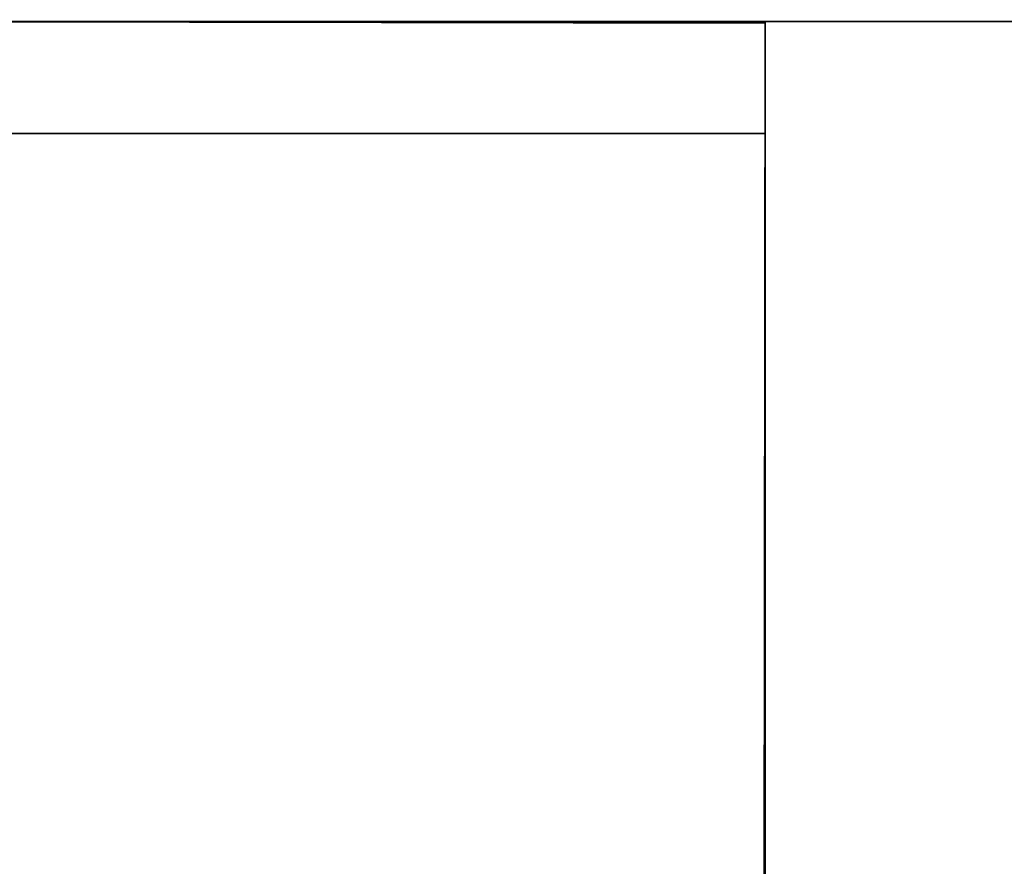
# Model space of a CAD drawing. Extents: x 413.3 to 457.5, y 5047.8 to 5050.
# Tile 658 of 770: x 451.4056 to 451.4889, y 5049.9535 to 5050.0252. Entities that reach past the tile are written whole.
import ezdxf

# ---------------------------------------------------------------- set-up
doc = ezdxf.new("R2010")
doc.units = 0
doc.header["$LTSCALE"] = 150
doc.header["$MEASUREMENT"] = 0
doc.layers.add('3DFACE_SHAPE', color=7, linetype='CONTINUOUS')

msp = doc.modelspace()

# ---------------------------------------------------------------- linework, layer by layer
at = {"layer": '3DFACE_SHAPE', "color": 13}
for points, invisible_edges in [([(451.468689, 5050.024866), (451.26869, 5050.025153), (451.26554, 5047.825153)], 12), ([(451.26554, 5047.825153, -0.2), (451.26869, 5050.025153, -0.2), (451.465539, 5047.824866, -0.2)], 2), ([(451.465539, 5047.824866), (451.468689, 5050.024866), (451.26554, 5047.825153)], 2), ([(451.268689, 5050.025009, -2.5), (451.468689, 5050.025009, -2.5), (451.365539, 5050.015509, -2.5)], 14), ([(451.268689, 5050.025009, -0.2), (451.371839, 5050.015509, -0.2), (451.468689, 5050.025009, -0.2)], 3), ([(451.268689, 5050.025009, -2.5), (451.268689, 5050.025009, -0.2), (451.468689, 5050.025009, -2.5)], 2), ([(451.268689, 5050.025009, -0.2), (451.468689, 5050.025009, -0.2), (451.468689, 5050.025009, -2.5)], 12), ([(451.468689, 5050.024866, -0.2), (451.26869, 5050.025153, -0.2), (451.371839, 5050.025005, -0.1905)], 14), ([(451.468689, 5050.024866), (451.365539, 5050.025014, -0.0095), (451.26869, 5050.025153)], 3), ([(451.26869, 5050.025153, -0.2), (451.468689, 5050.024866, -0.2), (451.465539, 5047.824866, -0.2)], 12), ([(451.371839, 5050.025005, -0.0095), (451.365539, 5050.025014, -0.0095), (451.468689, 5050.024866)], 15), ([(451.365539, 5050.015509, -2.5), (451.468689, 5050.025009, -2.5), (451.371839, 5050.015509, -2.5)], 15), ([(451.368689, 5047.825005, -0.0095), (451.371839, 5050.025005, -0.0095), (451.465539, 5047.824866, -0.0095)], 2), ([(451.468689, 5050.024866, -0.1905), (451.371839, 5050.025005, -0.1905), (451.368689, 5047.825005, -0.1905)], 12), ([(451.465539, 5047.824866, -0.1905), (451.468689, 5050.024866, -0.1905), (451.368689, 5047.825005, -0.1905)], 2), ([(451.468689, 5050.025009, -2.5), (451.468689, 5050.015509, -2.5), (451.371839, 5050.015509, -2.5)], 12), ([(451.371839, 5050.015509, -0.2), (451.468689, 5050.015509, -0.2), (451.468689, 5050.025009, -0.2)], 12), ([(451.468689, 5050.024866, -0.1905), (451.468689, 5050.024866, -0.2), (451.371839, 5050.025005, -0.1905)], 2), ([(451.468689, 5050.024866, -0.0095), (451.371839, 5050.025005, -0.0095), (451.468689, 5050.024866)], 2), ([(451.371839, 5050.025005, -0.0095), (451.468689, 5050.024866, -0.0095), (451.465539, 5047.824866, -0.0095)], 12), ([(451.465539, 5047.824866, -0.0095), (451.468689, 5050.024866, -0.0095), (451.465539, 5047.824866)], 2), ([(451.468689, 5050.024866, -0.0095), (451.468689, 5050.024866), (451.465539, 5047.824866)], 12), ([(451.465539, 5047.824866, -0.2), (451.468689, 5050.024866, -0.2), (451.465539, 5047.824866, -0.1905)], 2), ([(451.468689, 5050.024866, -0.2), (451.468689, 5050.024866, -0.1905), (451.465539, 5047.824866, -0.1905)], 12), ([(451.468689, 5050.025009, -0.0095), (451.468689, 5049.928159, -0.0095), (451.468689, 5050.025009)], 2), ([(451.468689, 5049.928159, -0.0095), (451.468689, 5049.921859, -0.0095), (451.468689, 5050.025009)], 14), ([(451.468689, 5050.025009), (451.468689, 5049.921859, -0.0095), (451.468689, 5049.825009)], 3), ([(451.468689, 5049.825009), (455.268689, 5049.825009), (451.468689, 5050.025009)], 2), ([(455.268689, 5049.825009), (455.268689, 5050.025009), (451.468689, 5050.025009)], 12), ([(451.468689, 5050.025009, -0.0095), (455.268689, 5050.025009, -0.0095), (451.468689, 5049.928159, -0.0095)], 2), ([(455.268689, 5050.025009, -0.0095), (455.268689, 5049.928159, -0.0095), (451.468689, 5049.928159, -0.0095)], 12), ([(451.468689, 5050.025009), (455.268689, 5050.025009), (451.468689, 5050.025009, -0.0095)], 2), ([(455.268689, 5050.025009), (455.268689, 5050.025009, -0.0095), (451.468689, 5050.025009, -0.0095)], 12), ([(455.268689, 5049.825009, -0.2), (451.468689, 5049.825009, -0.2), (455.268689, 5050.025009, -0.2)], 2), ([(451.468689, 5049.825009, -0.2), (451.468689, 5050.025009, -0.2), (455.268689, 5050.025009, -0.2)], 12), ([(455.268689, 5050.025009, -0.1905), (451.468689, 5050.025009, -0.1905), (455.268689, 5049.928159, -0.1905)], 2), ([(451.468689, 5050.025009, -0.1905), (451.468689, 5049.928159, -0.1905), (455.268689, 5049.928159, -0.1905)], 12), ([(455.268689, 5050.025009, -0.2), (451.468689, 5050.025009, -0.2), (455.268689, 5050.025009, -0.1905)], 2), ([(451.468689, 5050.025009, -0.2), (451.468689, 5050.025009, -0.1905), (455.268689, 5050.025009, -0.1905)], 12), ([(451.468689, 5049.825009, -0.2), (451.468689, 5049.928159, -0.1905), (451.468689, 5050.025009, -0.2)], 3), ([(451.468689, 5049.928159, -0.1905), (451.468689, 5050.025009, -0.1905), (451.468689, 5050.025009, -0.2)], 12), ([(451.468689, 5050.025009, -2.5), (451.468689, 5050.025009, -0.2), (451.468689, 5050.015509, -2.5)], 2), ([(451.468689, 5050.025009, -0.2), (451.468689, 5050.015509, -0.2), (451.468689, 5050.015509, -2.5)], 12), ([(451.468689, 5050.015509, -2.5), (451.468689, 5050.015509, -0.2), (451.371839, 5050.015509, -2.5)], 2), ([(451.468689, 5050.015509, -0.2), (451.371839, 5050.015509, -0.2), (451.371839, 5050.015509, -2.5)], 12)]:
    msp.add_3dface(points, dxfattribs=dict(at, invisible_edges=invisible_edges))

doc.saveas('drawing.dxf')
